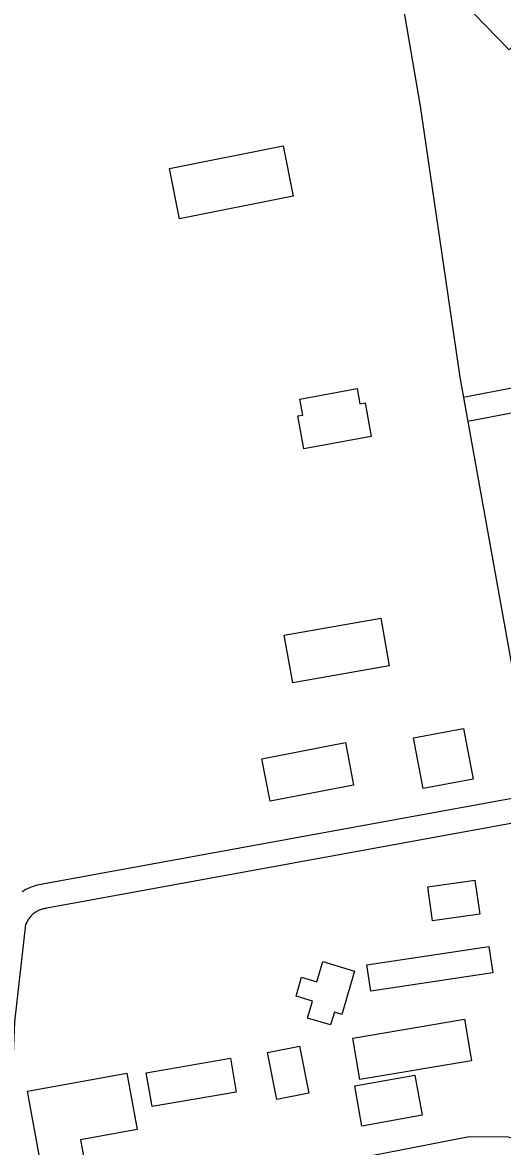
# Model space of a CAD drawing. Extents: x 3683402 to 3721514, y 487807 to 513565.
# Drawn here: x 3698587 to 3699177, y 500906 to 502284 of the extents above; entities that cross this region are included whole.
import ezdxf

# ---------------------------------------------------------------- set-up
doc = ezdxf.new("R2010")
doc.units = 0
doc.layers.add('V-BLDG-OTLN', color=7, linetype='Continuous')
doc.layers.add('V-ROAD-CNTR', color=7, linetype='Continuous')

msp = doc.modelspace()

# ---------------------------------------------------------------- linework, layer by layer
at = {"layer": 'V-BLDG-OTLN'}
for points in [[(3699165.2, 502419), (3699258.8, 502322), (3699184.9, 502250.6), (3699141.8, 502295.2), (3699172.7, 502325), (3699122.2, 502377.4)], [(3698767.8, 502105.2), (3698907.6, 502132.9), (3698919.9, 502071.1), (3698780.1, 502043.4)], [(3698932.9, 501761.4), (3698925.5, 501801.6), (3698931.7, 501802.7), (3698928.2, 501822.2), (3698998.5, 501835.1), (3699001.9, 501816.5), (3699008.2, 501817.6), (3699015.7, 501776.5)], [(3699027.5, 501553.6), (3699037.9, 501495.1), (3698919.3, 501474.1), (3698908.9, 501532.6)], [(3699079.5, 501344.6), (3699067.8, 501406.7), (3699129, 501418.2), (3699140.7, 501356.1)], [(3698881.4, 501381.2), (3698984, 501400.9), (3698994, 501348.9), (3698891.4, 501329.2)], [(3699085.2, 501224), (3699143.1, 501232.2), (3699149, 501190.5), (3699091.1, 501182.3)], [(3699010.2, 501128.5), (3699160.1, 501150.9), (3699164.9, 501118.6), (3699015.1, 501096.1)], [(3698956.2, 501132.3), (3698995.3, 501120.8), (3698979.7, 501067.6), (3698970.4, 501070.4), (3698965.8, 501054.8), (3698937.4, 501063.1), (3698943.5, 501084), (3698923.4, 501089.9), (3698930.2, 501113.1), (3698949, 501107.6)], [(3698993.2, 501038.4), (3699130.4, 501061.6), (3699138.9, 501010.7), (3699001.8, 500987.6)], [(3698888.3, 501021), (3698927.5, 501028.8), (3698939.1, 500970.9), (3698899.9, 500963)], [(3698739.4, 500996.1), (3698842.8, 501013.9), (3698850, 500972.2), (3698746.5, 500954.4)], [(3698593.6, 500973.3), (3698715.7, 500995.5), (3698728.3, 500926.5), (3698658.7, 500913.8), (3698664.4, 500882.3), (3698706.6, 500890), (3698711.8, 500861.6), (3698670.8, 500854.1), (3698671.9, 500848.5), (3698618.2, 500838.7)], [(3698995.4, 500979.8), (3699069.3, 500993.1), (3699078.1, 500943.8), (3699004.2, 500930.5)]]:
    msp.add_lwpolyline(points, close=True, dxfattribs=at)
at = {"layer": 'V-ROAD-CNTR'}
for points in [[(3698996.6, 502636.5), (3699014, 502541.8), (3699075.7, 502181.8), (3699124.4, 501849.4), (3699193.6, 501465.3), (3699233, 501256.1), (3699243.4, 501175.8), (3699246.5, 501129.4), (3699248.4, 501089.1), (3699245, 501042.9), (3699236.3, 500998.5), (3699218.7, 500940.9), (3699188.9, 500871.3), (3699146.7, 500786.9), (3698923.9, 500348), (3698664.5, 499823.1), (3698293, 499106.4)], [(3699312.8, 501859.5), (3699128.7, 501824.3)], [(3699318.5, 501830), (3699134.4, 501794.8)], [(3699217.7, 501337.7), (3698612, 501227.3)], [(3699223.1, 501308.2), (3698617.4, 501197.7)], [(3698612.6, 501227.4), (3698610.4, 501227.1), (3698607.9, 501226.6), (3698605.5, 501226), (3698603, 501225.4), (3698600.6, 501224.6), (3698598.2, 501223.8), (3698595.9, 501222.8), (3698593.6, 501221.7), (3698591.3, 501220.6), (3698589.1, 501219.3), (3698587, 501218)], [(3698616.7, 501197.6), (3698615.2, 501197.4), (3698613.9, 501197.2), (3698612.7, 501196.9), (3698611.4, 501196.6), (3698610.2, 501196.2), (3698609, 501195.8), (3698607.9, 501195.3), (3698606.7, 501194.8), (3698605.6, 501194.2), (3698604.5, 501193.5), (3698603.4, 501192.9), (3698602.3, 501192.2), (3698601.3, 501191.4), (3698600.3, 501190.6), (3698599.4, 501189.7), (3698598.5, 501188.9), (3698597.6, 501187.9), (3698596.8, 501187), (3698596, 501186), (3698595.2, 501185), (3698594.5, 501183.9), (3698593.8, 501182.8), (3698593.2, 501181.7), (3698592.7, 501180.6), (3698592.1, 501179.4), (3698591.7, 501178.2), (3698591.2, 501177), (3698590.8, 501175.7), (3698590.8, 501175.7)], [(3698591.3, 501178), (3698577.7, 501058.5), (3698571.8, 500919.8), (3698573.3, 500828.6)], [(3698621.9, 500817.6), (3699136.1, 500918), (3699183.5, 500917.5), (3699204, 500912)]]:
    msp.add_lwpolyline(points, dxfattribs=at)
msp.add_arc((3691188, 494342.8), 11391.8, 42.76503, 47.00257, dxfattribs=at)

doc.saveas('drawing.dxf')
